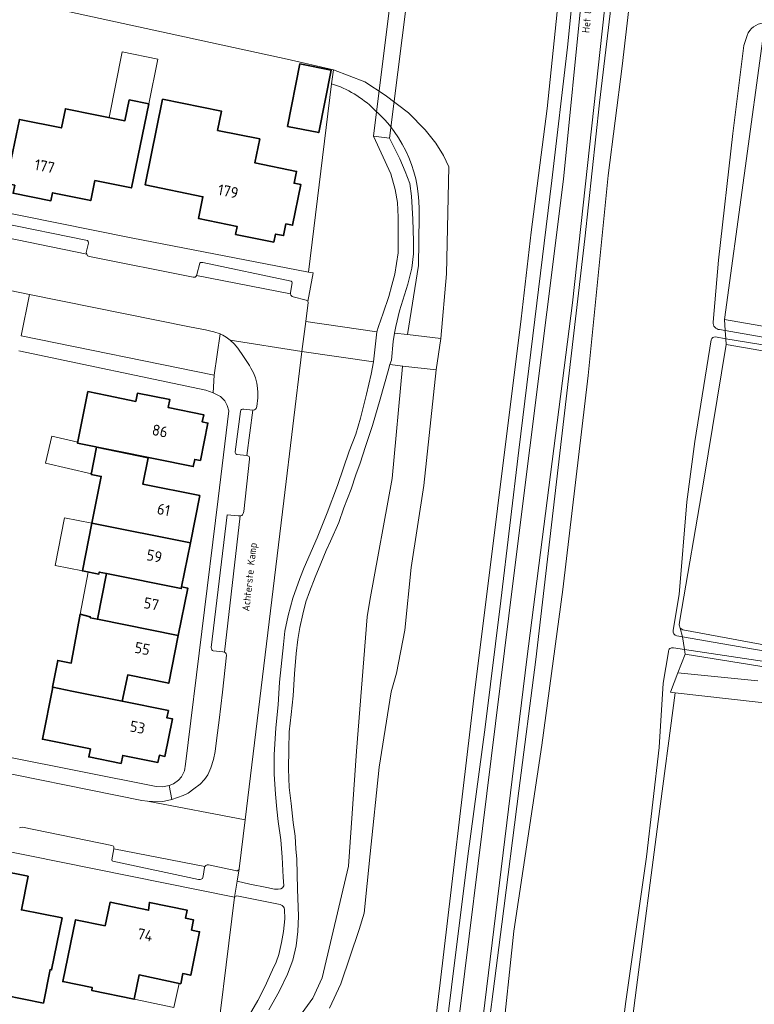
# Model space of a CAD drawing. Header units: metres. Extents: x 149984 to 156489, y 469398 to 478068.
# Tile 663 of 854: x 154745 to 154835, y 471740 to 471860. Entities that reach past the tile are written whole.
import ezdxf
from ezdxf.enums import TextEntityAlignment as Align

# ---------------------------------------------------------------- set-up
doc = ezdxf.new("R2010")
doc.units = ezdxf.units.M
doc.header["$LTSCALE"] = 0.75
for name, color, linetype, lineweight in [('B-WE-GR-GRAS-GV', 252, 'Continuous', 13), ('B-WE-KW-KUNSTWERK_DEK-GV', 6, 'Continuous', 18), ('B-WE-OG-BEBOUWING-GV', 6, 'Continuous', 35), ('B-WE-OG-BEBOUWING-T18', 1, 'Continuous', 18), ('B-WE-OG-BEBOUWING_LUIFEL-GV', 6, 'Continuous', 18), ('B-WE-OG-TERREIN_BEGROEID-GV', 252, 'Continuous', 18), ('B-WE-OG-TERREIN_ERF-GV', 252, 'Continuous', 18), ('B-WE-OG-TERREIN_OEVER-GV', 252, 'Continuous', 18), ('B-WE-OG-TOPOGRAFIE-T18', 7, 'Continuous', 18), ('B-WE-OG-WATER-GV', 252, 'Continuous', 18), ('B-WE-OG-WATER_SLOOT-GV', 252, 'Continuous', 18), ('B-WE-OG-WEG-GV', 252, 'Continuous', 18), ('B-WE-VH-GESLOTENVERHARDING_ASFALT-GV', 252, 'Continuous', 18), ('B-WE-VH-GESLOTENVERHARDING_BETON-GV', 252, 'Continuous', 18), ('B-WE-VH-HALFVERHARDING_GRASBETONSTEEN-GV', 252, 'Continuous', 18), ('B-WE-VH-OPENVERHARDING-GV', 252, 'Continuous', 18), ('B-WE-VH-OPENVERHARDING_STRAATBAKSTEEN-GV', 252, 'Continuous', 18), ('B-WE-VH-OPENVERHARDING_TEGEL-GV', 252, 'Continuous', 18)]:
    doc.layers.add(name, color=color, linetype=linetype, lineweight=lineweight)
doc.styles.add('NLCS-ISO-M500-T18', font='NLCS-ISO.ttf', dxfattribs={"height": 0.9})
doc.styles.add('NLCS-ISO-M750-T18', font='NLCS-ISO.ttf', dxfattribs={"height": 1.35})

msp = doc.modelspace()

# ---------------------------------------------------------------- linework, layer by layer
at = {"layer": 'B-WE-GR-GRAS-GV', "flags": 128}
msp.add_lwpolyline([(155178.305, 471798.711), (155177.827, 471798.79), (155161.562, 471801.496), (155046.827, 471821.901), (154996.873, 471830.785), (154946.587, 471839.728), (154835.973, 471858.825), (154831.142, 471823.599), (154930.183, 471806.391), (155007.442, 471792.368), (155147.406, 471767.497), (155172.347, 471762.959)], close=True, dxfattribs=at)
for points in [[(154872.637, 471813.402), (154831.372, 471820.54), (154828.572, 471803.701), (154825.687, 471786.808), (154825.622, 471786.222), (154825.71, 471785.806), (154826.047, 471785.619), (154839.921, 471783.055)], [(154888.34, 471772.68), (154826.338, 471782.617), (154825.455, 471780.354), (154835.241, 471779.356)], [(154838.902, 471776.36), (154825.13, 471777.91), (154823.04, 471762.148), (154820.381, 471741.818), (154817.174, 471717.128), (154818.001, 471716.966), (154870.302, 471706.723)]]:
    msp.add_lwpolyline(points, dxfattribs=at)
at = {"layer": 'B-WE-KW-KUNSTWERK_DEK-GV', "flags": 128}
msp.add_lwpolyline([(154793.718, 471874.26), (154791.729, 471874.51), (154788.155, 471846.033), (154790.144, 471845.784)], close=True, dxfattribs=at)
at = {"layer": 'B-WE-OG-BEBOUWING-GV', "flags": 128}
for points in [[(154777.62, 471847.228), (154781.457, 471846.467), (154782.976, 471854.123), (154779.139, 471854.884)], [(154760.655, 471849.976), (154758.245, 471850.466), (154757.727, 471847.918), (154750.42, 471849.382), (154749.947, 471847.04), (154744.791, 471848.075), (154743.187, 471840.242), (154744.215, 471840.035), (154744.015, 471839.043), (154748.659, 471838.129), (154748.849, 471839.103), (154753.54, 471838.16), (154754.044, 471840.598), (154758.521, 471839.698)], [(154775.966, 471833.079), (154776.165, 471834.059), (154777.145, 471833.86), (154777.437, 471835.301), (154778.261, 471835.134), (154779.27, 471840.112), (154778.447, 471840.279), (154778.739, 471841.72), (154773.643, 471842.754), (154774.239, 471845.694), (154769.065, 471846.743), (154769.542, 471849.095), (154762.338, 471850.556), (154760.21, 471840.06), (154767.276, 471838.627), (154766.731, 471835.942), (154771.465, 471834.981), (154771.266, 471834.001)], [(154753.195, 471814.8), (154751.916, 471808.445), (154766.09, 471805.593), (154766.268, 471806.48), (154766.955, 471806.342), (154767.876, 471810.921), (154767.189, 471811.059), (154767.366, 471811.938), (154763.029, 471812.813), (154763.221, 471813.795), (154759.245, 471814.572), (154759.042, 471813.575), (154755.562, 471814.304)], [(154753.681, 471798.665), (154765.734, 471796.24), (154765.736, 471796.252), (154766.887, 471802.048), (154759.923, 471803.431), (154760.566, 471806.668), (154754.234, 471807.963), (154753.602, 471804.626), (154754.816, 471804.388)], [(154765.734, 471796.24), (154753.681, 471798.665), (154752.52, 471792.817), (154754.527, 471792.435), (154754.575, 471792.671), (154755.477, 471792.49), (154764.613, 471790.651), (154764.662, 471790.89), (154764.642, 471790.894)], [(154764.662, 471790.89), (154764.613, 471790.651), (154755.477, 471792.49), (154754.352, 471786.901), (154764.254, 471784.909), (154765.42, 471790.728)], [(154753.45, 471787.083), (154753.475, 471787.206), (154752.25, 471787.521), (154751.153, 471781.533), (154749.482, 471781.866), (154748.829, 471778.587), (154748.888, 471778.575), (154751.234, 471778.1), (154757.4, 471776.861), (154758.058, 471780.086), (154763.086, 471779.079), (154764.254, 471784.909), (154754.352, 471786.901)], [(154748.888, 471778.575), (154747.605, 471772.224), (154753.486, 471771.04), (154753.289, 471770.06), (154757.25, 471769.263), (154757.447, 471770.243), (154761.761, 471769.376), (154761.939, 471770.263), (154762.625, 471770.125), (154763.547, 471774.703), (154762.86, 471774.841), (154763.039, 471775.728), (154757.4, 471776.861), (154751.234, 471778.1)], [(154739.36, 471757.097), (154736.704, 471743.93), (154743.263, 471742.614), (154742.922, 471740.887), (154747.73, 471739.937), (154748.544, 471744.02), (154748.732, 471743.983), (154750.014, 471750.346), (154745.05, 471751.328), (154745.859, 471755.447), (154742.304, 471756.169), (154742.348, 471756.492)], [(154765.865, 471748.838), (154766.121, 471750.112), (154765.157, 471750.32), (154765.353, 471751.294), (154760.728, 471752.247), (154760.625, 471751.281), (154755.896, 471752.262), (154755.298, 471749.383), (154751.666, 471750.137), (154750.095, 471742.569), (154753.717, 471741.817), (154753.648, 471741.484), (154758.838, 471740.407), (154759.452, 471743.367), (154764.549, 471742.288), (154764.801, 471743.542), (154765.783, 471743.344), (154766.853, 471748.653)]]:
    msp.add_lwpolyline(points, close=True, dxfattribs=at)
at = {"layer": 'B-WE-OG-BEBOUWING_LUIFEL-GV', "flags": 128}
for points in [[(154760.655, 471849.976), (154761.755, 471855.466), (154757.39, 471856.341), (154755.781, 471848.308), (154757.727, 471847.918), (154758.245, 471850.466)], [(154748.774, 471809.33), (154747.995, 471806.018), (154753.615, 471804.696), (154754.234, 471807.963), (154751.916, 471808.445), (154751.944, 471808.584)], [(154753.681, 471798.665), (154750.326, 471799.331), (154749.165, 471793.483), (154752.52, 471792.817)], [(154752.25, 471787.521), (154753.475, 471787.206), (154753.45, 471787.083), (154754.351, 471786.902), (154755.475, 471792.49), (154754.575, 471792.671), (154754.527, 471792.435), (154753.232, 471792.681)], [(154764.353, 471742.329), (154759.452, 471743.367), (154758.838, 471740.407), (154763.727, 471739.372)]]:
    msp.add_lwpolyline(points, close=True, dxfattribs=at)
at = {"layer": 'B-WE-OG-TERREIN_BEGROEID-GV', "flags": 128}
for points in [[(154783.037, 471852.456), (154780.201, 471829.4), (154780.772, 471829.326), (154780.137, 471825.8), (154780.164, 471825.674), (154779.88, 471823.348), (154788.586, 471822.09), (154788.785, 471822.758), (154789.363, 471824.384), (154790.031, 471826.39), (154790.411, 471827.817), (154790.79, 471829.154), (154791.188, 471831.756), (154791.188, 471834.357), (154791.188, 471836.128), (154791.097, 471837.917), (154790.826, 471839.489), (154790.284, 471841.44), (154788.155, 471846.033), (154790.144, 471845.784), (154791.404, 471843.265), (154792.037, 471841.693), (154792.597, 471840.229), (154792.832, 471838.675), (154792.994, 471835.893), (154793.067, 471833.165), (154793.067, 471831.647), (154792.868, 471829.859), (154792.362, 471827.925), (154791.35, 471824.655), (154790.881, 471822.722), (154790.718, 471821.927), (154792.34, 471821.742)], [(154792.34, 471821.742), (154793.664, 471830.2), (154793.738, 471836.213)], [(154791.739, 471817.899), (154790.183, 471818.078), (154789.941, 471817.32), (154788.965, 471813.833), (154788.026, 471810.617), (154787.186, 471808.06), (154786.535, 471806.028), (154786.011, 471804.6), (154785.424, 471802.848), (154784.53, 471800.535), (154783.907, 471798.756), (154782.904, 471796.47), (154782.362, 471795.305), (154781.729, 471793.742), (154781.025, 471792.071), (154780.338, 471790.246), (154779.887, 471789.044), (154779.489, 471787.536), (154779.146, 471785.892), (154778.902, 471784.446), (154778.694, 471782.712), (154778.495, 471780.228), (154778.306, 471777.545), (154778.071, 471775.25), (154777.827, 471773.109), (154777.8, 471771.022), (154777.736, 471768.601), (154777.818, 471766.325), (154778.062, 471764.373), (154778.306, 471762.034), (154778.559, 471760.371), (154778.658, 471758.818), (154778.793, 471757.535), (154778.848, 471753.867), (154778.965, 471750.57), (154778.902, 471748.709), (154778.703, 471746.947), (154778.288, 471745.186), (154777.619, 471743.46), (154776.616, 471741.365), (154775.361, 471739.115)], [(154777.674, 471736.327), (154780.749, 471740.524), (154781.866, 471743.004), (154785.114, 471756.672), (154786.083, 471770.769), (154787.392, 471787.2), (154787.704, 471789.204), (154790.468, 471804.13), (154791.728, 471817.829), (154791.739, 471817.899)]]:
    msp.add_lwpolyline(points, dxfattribs=at)
at = {"layer": 'B-WE-OG-TERREIN_BEGROEID-GV'}
for points in [[(154788.225, 471849.333, 0.1159179), (154783.037, 471852.456)], [(154793.738, 471836.213, 0.2290414), (154788.225, 471849.333)]]:
    msp.add_lwpolyline(points, format="xyb", dxfattribs=at)
at = {"layer": 'B-WE-OG-TERREIN_BEGROEID-GV', "flags": 128}
for points in [[(154768.08, 471822.227), (154767.574, 471822.318), (154765.618, 471822.711), (154746.02, 471826.645), (154745.013, 471821.604), (154768.663, 471816.798), (154769.39, 471821.83), (154768.599, 471822.087)], [(154777.17, 471801.414), (154772.431, 471762.349), (154771.704, 471756.363), (154771.469, 471754.867), (154773.003, 471754.5), (154775.081, 471754.066), (154776.047, 471753.876), (154776.508, 471753.858), (154776.797, 471753.912), (154777.005, 471754.03), (154777.167, 471754.274), (154777.086, 471755.331), (154776.978, 471757.788), (154776.833, 471759.902), (154776.508, 471762.16), (154776.327, 471763.66), (154776.147, 471765.485), (154775.984, 471767.96), (154775.984, 471770.309), (154776.183, 471773.597), (154776.472, 471776.415), (154776.634, 471779.216), (154777.122, 471783.805), (154777.312, 471785.449), (154777.709, 471787.382), (154778.269, 471789.469), (154779.155, 471791.908), (154779.679, 471793.245), (154781.251, 471796.868), (154782.479, 471799.921), (154783.762, 471803.281), (154785.189, 471807.473), (154785.984, 471809.551), (154786.58, 471811.538), (154787.303, 471814.447), (154787.881, 471816.886), (154788.17, 471818.404), (154779.392, 471819.68)]]:
    msp.add_lwpolyline(points, close=True, dxfattribs=at)
at = {"layer": 'B-WE-OG-TERREIN_ERF-GV', "flags": 128}
for points in [[(154637.036, 471885.886), (154631.901, 471859.198), (154677.504, 471849.918), (154758.487, 471833.605), (154780.201, 471829.4), (154783.037, 471852.456), (154783.246, 471854.159), (154777.601, 471855.448), (154656.446, 471881.819), (154655.389, 471876.626), (154653.327, 471877.046), (154651.265, 471877.466), (154652.293, 471882.723), (154649.549, 471883.32)], [(154777.62, 471847.228), (154779.139, 471854.884), (154782.976, 471854.123), (154781.457, 471846.467)], [(154760.655, 471849.976), (154758.521, 471839.698), (154754.044, 471840.598), (154753.54, 471838.16), (154748.849, 471839.103), (154748.659, 471838.129), (154744.015, 471839.043), (154744.215, 471840.035), (154743.187, 471840.242), (154744.791, 471848.075), (154749.947, 471847.04), (154750.42, 471849.382), (154757.727, 471847.918), (154758.245, 471850.466)], [(154775.966, 471833.079), (154771.266, 471834.001), (154771.465, 471834.981), (154766.731, 471835.942), (154767.276, 471838.627), (154760.21, 471840.06), (154762.338, 471850.556), (154769.542, 471849.095), (154769.065, 471846.743), (154774.239, 471845.694), (154773.643, 471842.754), (154778.739, 471841.72), (154778.447, 471840.279), (154779.27, 471840.112), (154778.261, 471835.134), (154777.437, 471835.301), (154777.145, 471833.86), (154776.165, 471834.059)], [(154753.195, 471814.8), (154755.562, 471814.304), (154759.042, 471813.575), (154759.245, 471814.572), (154763.221, 471813.795), (154763.029, 471812.813), (154767.366, 471811.938), (154767.189, 471811.059), (154767.876, 471810.921), (154766.955, 471806.342), (154766.268, 471806.48), (154766.09, 471805.593), (154751.916, 471808.445)], [(154765.734, 471796.24), (154764.642, 471790.894), (154764.662, 471790.89), (154765.42, 471790.728), (154764.254, 471784.909), (154763.086, 471779.079), (154758.058, 471780.086), (154757.4, 471776.861), (154763.039, 471775.728), (154762.86, 471774.841), (154763.547, 471774.703), (154762.625, 471770.125), (154761.939, 471770.263), (154761.761, 471769.376), (154757.447, 471770.243), (154757.25, 471769.263), (154753.289, 471770.06), (154753.486, 471771.04), (154747.605, 471772.224), (154748.888, 471778.575), (154748.829, 471778.587), (154749.482, 471781.866), (154751.153, 471781.533), (154752.25, 471787.521), (154753.475, 471787.206), (154753.45, 471787.083), (154754.352, 471786.901), (154755.477, 471792.49), (154754.575, 471792.671), (154754.527, 471792.435), (154752.52, 471792.817), (154753.681, 471798.665), (154754.816, 471804.388), (154753.602, 471804.626), (154754.234, 471807.963), (154760.566, 471806.668), (154759.923, 471803.431), (154766.887, 471802.048), (154765.736, 471796.252)], [(154768.402, 471730.713), (154771.157, 471752.88), (154728.834, 471761.417), (154681.238, 471770.987), (154641.136, 471778.99), (154635.842, 471754.937)], [(154759.452, 471743.367), (154758.838, 471740.407), (154753.648, 471741.484), (154753.717, 471741.817), (154750.095, 471742.569), (154751.666, 471750.137), (154755.298, 471749.383), (154755.896, 471752.262), (154760.625, 471751.281), (154760.728, 471752.247), (154765.353, 471751.294), (154765.157, 471750.32), (154766.121, 471750.112), (154765.865, 471748.838), (154766.853, 471748.653), (154765.783, 471743.344), (154764.801, 471743.542), (154764.549, 471742.288)]]:
    msp.add_lwpolyline(points, close=True, dxfattribs=at)
for points in [[(154733.811, 471771.963), (154761.527, 471766.435), (154762.322, 471766.399), (154763.117, 471766.543), (154763.677, 471766.76), (154764.273, 471767.194), (154764.652, 471767.627), (154765.014, 471768.35), (154765.158, 471769.181), (154769.133, 471801.63), (154770.434, 471812.434), (154770.253, 471813.067), (154769.946, 471813.645), (154769.44, 471814.151), (154768.537, 471814.62), (154767.615, 471814.928), (154744.724, 471819.77)], [(154835.241, 471779.356), (154825.455, 471780.354), (154824.528, 471777.978), (154825.13, 471777.91), (154838.902, 471776.36)], [(154742.304, 471756.169), (154745.859, 471755.447), (154745.05, 471751.328), (154750.014, 471750.346), (154748.732, 471743.983), (154748.544, 471744.02), (154747.73, 471739.937), (154742.922, 471740.887)]]:
    msp.add_lwpolyline(points, dxfattribs=at)
at = {"layer": 'B-WE-OG-TERREIN_OEVER-GV', "flags": 128}
for points in [[(154783.194, 471576.54), (154783.25, 471575.939), (154785.103, 471575.619), (154785.156, 471576.116), (154786.556, 471589.133), (154790.152, 471617.817), (154791.145, 471630.846), (154793.705, 471652.411), (154796.414, 471673.207), (154799.735, 471698.91), (154802.726, 471721.946), (154803.859, 471734.441), (154805.353, 471748.717), (154808.78, 471771.495), (154811.351, 471790.535), (154814.465, 471816.761), (154816.891, 471841.213), (154818.629, 471854.615), (154822.893, 471891.475), (154827.148, 471926.026), (154830.283, 471951.876), (154834.621, 471984.014)], [(154824.77, 471962.323), (154823.277, 471951.607), (154820.947, 471933.301), (154818.531, 471914.05), (154815.85, 471893.123), (154813.654, 471874.068), (154811.938, 471856.927), (154810.017, 471840.608), (154807.905, 471823.601), (154805.983, 471807.597), (154803.744, 471789.177), (154801.827, 471773.712)], [(154817.825, 471866.544), (154815.85, 471850.101), (154814.052, 471833.473), (154810.968, 471807.224), (154808.041, 471781.984), (154805.959, 471765.919), (154803.882, 471749.573), (154801.377, 471730.248), (154799.267, 471712.143), (154796.191, 471686.411), (154794.191, 471672.37), (154791.515, 471650.612), (154788.691, 471629.005), (154786.842, 471612.836)], [(154783.129, 471613.552), (154787.203, 471646.208), (154793.623, 471698.541), (154798.801, 471739.552), (154805.291, 471791.609), (154811.436, 471840.766), (154813.671, 471863.346)], [(154830.564, 471822.365), (154831.244, 471822.246), (154831.142, 471823.599), (154835.973, 471858.825), (154837.906, 471859.914), (154836.963, 471860.044), (154835.945, 471859.905)], [(154833.92, 471858.372), (154833.506, 471857.125), (154832.166, 471846.353), (154830.405, 471830.841), (154829.756, 471823.256)], [(154783.246, 471854.159), (154783.037, 471852.456)], [(154793.738, 471836.213), (154793.664, 471830.2), (154792.34, 471821.742), (154796.418, 471821.276), (154797.105, 471829.171), (154797.403, 471842.264), (154796.731, 471843.683), (154795.789, 471845.169), (154794.484, 471846.8), (154792.454, 471848.903), (154789.59, 471851.042), (154787.089, 471852.673), (154783.246, 471854.159)], [(154930.183, 471806.391), (154831.142, 471823.599), (154831.244, 471822.246), (154845.85, 471819.676)], [(154831.372, 471820.54), (154831.319, 471821.248), (154830.037, 471821.457)], [(154829.536, 471821.119), (154827.522, 471808.683), (154826.531, 471801.297), (154825.617, 471789.931), (154824.873, 471785.564)], [(154825.307, 471784.877), (154826.006, 471784.755), (154825.71, 471785.806), (154825.622, 471786.222), (154825.687, 471786.808), (154828.572, 471803.701), (154831.372, 471820.54)], [(154843.942, 471819.187), (154831.319, 471821.248), (154831.372, 471820.54), (154872.637, 471813.402)], [(154795.84, 471817.428), (154791.739, 471817.899), (154791.728, 471817.829), (154790.468, 471804.13), (154787.704, 471789.204), (154787.392, 471787.2), (154786.083, 471770.769), (154785.114, 471756.672), (154781.866, 471743.004), (154780.749, 471740.524), (154777.674, 471736.327)], [(154782.768, 471739.325), (154784.177, 471742.275), (154786.409, 471748.916), (154787.023, 471750.94), (154787.746, 471758.203), (154788.866, 471768.79), (154790.311, 471778.041), (154790.962, 471780.317), (154792.01, 471785.557), (154792.769, 471793.254), (154794.322, 471803.263), (154795.84, 471817.428)], [(154839.921, 471783.055), (154826.047, 471785.619), (154825.71, 471785.806), (154826.006, 471784.755)], [(154826.006, 471784.755), (154839.903, 471782.332)], [(154824.288, 471782.919), (154823.642, 471779.068), (154823.166, 471771.196), (154821.602, 471757.829), (154819.024, 471739.841), (154816.705, 471721.138), (154815.984, 471716.341)], [(154826.338, 471782.617), (154826.246, 471783.21), (154824.909, 471783.41)], [(154836.051, 471781.741), (154826.246, 471783.21), (154826.338, 471782.617), (154888.34, 471772.68)], [(154816.735, 471714.997), (154818.13, 471714.769), (154817.174, 471717.128), (154820.381, 471741.818), (154823.04, 471762.148), (154825.13, 471777.91), (154824.528, 471777.978), (154825.455, 471780.354), (154826.338, 471782.617)], [(154801.827, 471773.712), (154799.712, 471757.9), (154797.725, 471741.86), (154795.565, 471724.302), (154793.748, 471709.222), (154791.353, 471691.498), (154790.435, 471682.947), (154787.415, 471658.134), (154784.551, 471633.571), (154780.772, 471602.205)], [(154772.985, 471738.51), (154773.978, 471740.244), (154774.846, 471741.907), (154775.785, 471743.984), (154776.228, 471744.933), (154776.571, 471745.881), (154776.896, 471747.327), (154777.149, 471748.682), (154777.285, 471750.236), (154777.276, 471751.374), (154777.222, 471751.582), (154777.14, 471751.726), (154776.969, 471751.88), (154776.743, 471751.979), (154771.417, 471753.036), (154771.157, 471752.88), (154768.402, 471730.713)]]:
    msp.add_lwpolyline(points, dxfattribs=at)
at = {"layer": 'B-WE-OG-TERREIN_OEVER-GV'}
for points in [[(154835.945, 471859.905, 0.2689307), (154833.92, 471858.372)], [(154783.037, 471852.456, -0.1159179), (154788.225, 471849.333)], [(154788.225, 471849.333, -0.2290414), (154793.738, 471836.213)], [(154829.756, 471823.256, 0.4304083), (154830.564, 471822.365)], [(154830.037, 471821.457, 0.4001658), (154829.536, 471821.119)], [(154824.873, 471785.564, 0.413678), (154825.307, 471784.877)], [(154824.909, 471783.41, 0.5083651), (154824.288, 471782.919)]]:
    msp.add_lwpolyline(points, format="xyb", dxfattribs=at)
at = {"layer": 'B-WE-OG-WATER-GV', "flags": 128}
for points in [[(154834.621, 471984.014), (154830.283, 471951.876), (154827.148, 471926.026), (154822.893, 471891.475), (154818.629, 471854.615), (154816.891, 471841.213), (154814.465, 471816.761), (154811.351, 471790.535), (154808.78, 471771.495), (154805.353, 471748.717), (154803.859, 471734.441), (154802.726, 471721.946), (154799.735, 471698.91), (154796.414, 471673.207), (154793.705, 471652.411), (154791.145, 471630.846), (154790.152, 471617.817), (154786.556, 471589.133), (154785.156, 471576.116), (154785.103, 471575.619), (154798.991, 471573.218), (154801.454, 471584.651), (154803.07, 471603.195), (154805.387, 471619.273)], [(154774.857, 471577.365), (154775.606, 471579.858), (154776.911, 471585.421), (154778.284, 471597.578), (154780.067, 471611.593), (154780.426, 471613.89), (154783.504, 471639.063), (154789.136, 471686.111), (154794.837, 471730), (154796.317, 471742.415), (154800.469, 471777.254), (154806.239, 471823.684), (154807.486, 471834.264), (154809.426, 471849.414), (154810.893, 471863.677), (154812.856, 471882.607), (154815.619, 471904.941), (154818.504, 471927.362), (154822.91, 471961.708)], [(154656.446, 471881.819), (154777.601, 471855.448), (154783.246, 471854.159), (154787.089, 471852.673), (154789.59, 471851.042), (154792.454, 471848.903), (154794.484, 471846.8), (154795.789, 471845.169), (154796.731, 471843.683), (154797.403, 471842.264), (154797.105, 471829.171), (154796.418, 471821.276), (154795.84, 471817.428), (154794.322, 471803.263), (154792.769, 471793.254), (154792.01, 471785.557), (154790.962, 471780.317), (154790.311, 471778.041), (154788.866, 471768.79), (154787.746, 471758.203), (154787.023, 471750.94), (154786.409, 471748.916), (154784.177, 471742.275), (154782.768, 471739.325)], [(154829.756, 471823.256), (154830.405, 471830.841), (154832.166, 471846.353), (154833.506, 471857.125), (154833.92, 471858.372)], [(154830.037, 471821.457), (154831.319, 471821.248), (154831.244, 471822.246), (154830.564, 471822.365)], [(154824.873, 471785.564), (154825.617, 471789.931), (154826.531, 471801.297), (154827.522, 471808.683), (154829.536, 471821.119)], [(154824.909, 471783.41), (154826.246, 471783.21), (154826.006, 471784.755), (154825.307, 471784.877)], [(154815.984, 471716.341), (154816.705, 471721.138), (154819.024, 471739.841), (154821.602, 471757.829), (154823.166, 471771.196), (154823.642, 471779.068), (154824.288, 471782.919)]]:
    msp.add_lwpolyline(points, dxfattribs=at)
at = {"layer": 'B-WE-OG-WATER-GV'}
for points in [[(154833.92, 471858.372, -0.2689307), (154835.945, 471859.905)], [(154830.564, 471822.365, -0.4304083), (154829.756, 471823.256)], [(154829.536, 471821.119, -0.4001658), (154830.037, 471821.457)], [(154825.307, 471784.877, -0.413678), (154824.873, 471785.564)], [(154824.288, 471782.919, -0.5083651), (154824.909, 471783.41)]]:
    msp.add_lwpolyline(points, format="xyb", dxfattribs=at)
at = {"layer": 'B-WE-OG-WATER_SLOOT-GV', "flags": 128}
for points in [[(154845.85, 471819.676), (154831.244, 471822.246), (154831.319, 471821.248), (154843.942, 471819.187)], [(154839.903, 471782.332), (154826.006, 471784.755), (154826.246, 471783.21), (154836.051, 471781.741)]]:
    msp.add_lwpolyline(points, dxfattribs=at)
at = {"layer": 'B-WE-OG-WEG-GV', "flags": 128}
for points in [[(154822.91, 471961.708), (154818.504, 471927.362), (154815.619, 471904.941), (154812.856, 471882.607), (154810.893, 471863.677), (154809.426, 471849.414), (154807.486, 471834.264), (154806.239, 471823.684), (154800.469, 471777.254), (154796.317, 471742.415), (154794.837, 471730), (154789.136, 471686.111), (154783.504, 471639.063), (154780.426, 471613.89)], [(154780.772, 471602.205), (154784.551, 471633.571), (154787.415, 471658.134), (154790.435, 471682.947), (154791.353, 471691.498), (154793.748, 471709.222), (154795.565, 471724.302), (154797.725, 471741.86), (154799.712, 471757.9), (154801.827, 471773.712), (154803.744, 471789.177), (154805.983, 471807.597), (154807.905, 471823.601), (154810.017, 471840.608), (154811.938, 471856.927), (154813.654, 471874.068), (154815.85, 471893.123), (154818.531, 471914.05), (154820.947, 471933.301), (154823.277, 471951.607), (154824.77, 471962.323)], [(154786.842, 471612.836), (154788.691, 471629.005), (154791.515, 471650.612), (154794.191, 471672.37), (154796.191, 471686.411), (154799.267, 471712.143), (154801.377, 471730.248), (154803.882, 471749.573), (154805.959, 471765.919), (154808.041, 471781.984), (154810.968, 471807.224), (154814.052, 471833.473), (154815.85, 471850.101), (154817.825, 471866.544)], [(154816.476, 471861.478), (154812.541, 471825.646), (154806.948, 471782.012), (154801.356, 471736.307), (154795.902, 471692.949), (154791.345, 471656.012), (154785.96, 471613.414)]]:
    msp.add_lwpolyline(points, dxfattribs=at)
at = {"layer": 'B-WE-VH-GESLOTENVERHARDING_ASFALT-GV', "flags": 128}
msp.add_lwpolyline([(154775.361, 471739.115), (154776.616, 471741.365), (154777.619, 471743.46), (154778.288, 471745.186), (154778.703, 471746.947), (154778.902, 471748.709), (154778.965, 471750.57), (154778.848, 471753.867), (154778.793, 471757.535), (154778.658, 471758.818), (154778.559, 471760.371), (154778.306, 471762.034), (154778.062, 471764.373), (154777.818, 471766.325), (154777.736, 471768.601), (154777.8, 471771.022), (154777.827, 471773.109), (154778.071, 471775.25), (154778.306, 471777.545), (154778.495, 471780.228), (154778.694, 471782.712), (154778.902, 471784.446), (154779.146, 471785.892), (154779.489, 471787.536), (154779.887, 471789.044), (154780.338, 471790.246), (154781.025, 471792.071), (154781.729, 471793.742), (154782.362, 471795.305), (154782.904, 471796.47), (154783.907, 471798.756), (154784.53, 471800.535), (154785.424, 471802.848), (154786.011, 471804.6), (154786.535, 471806.028), (154787.186, 471808.06), (154788.026, 471810.617), (154788.965, 471813.833), (154789.941, 471817.32), (154790.183, 471818.078), (154790.357, 471818.621), (154790.555, 471820.897), (154790.718, 471821.927), (154790.881, 471822.722), (154791.35, 471824.655), (154792.362, 471827.925), (154792.868, 471829.859), (154793.067, 471831.647), (154793.067, 471833.165), (154792.994, 471835.893), (154792.832, 471838.675), (154792.597, 471840.229), (154792.037, 471841.693), (154791.404, 471843.265), (154790.144, 471845.784), (154788.155, 471846.033), (154790.284, 471841.44), (154790.826, 471839.489), (154791.097, 471837.917), (154791.188, 471836.128), (154791.188, 471834.357), (154791.188, 471831.756), (154790.79, 471829.154), (154790.411, 471827.817), (154790.031, 471826.39), (154789.363, 471824.384), (154788.785, 471822.758), (154788.586, 471822.09), (154788.17, 471818.404), (154787.881, 471816.886), (154787.303, 471814.447), (154786.58, 471811.538), (154785.984, 471809.551), (154785.189, 471807.473), (154783.762, 471803.281), (154782.479, 471799.921), (154781.251, 471796.868), (154779.679, 471793.245), (154779.155, 471791.908), (154778.269, 471789.469), (154777.709, 471787.382), (154777.312, 471785.449), (154777.122, 471783.805), (154776.634, 471779.216), (154776.472, 471776.415), (154776.183, 471773.597), (154775.984, 471770.309), (154775.984, 471767.96), (154776.147, 471765.485), (154776.327, 471763.66), (154776.508, 471762.16), (154776.833, 471759.902), (154776.978, 471757.788), (154777.086, 471755.331), (154777.167, 471754.274), (154777.005, 471754.03), (154776.797, 471753.912), (154776.508, 471753.858), (154776.047, 471753.876), (154775.081, 471754.066), (154773.003, 471754.5), (154771.469, 471754.867), (154771.157, 471752.88), (154771.417, 471753.036), (154776.743, 471751.979), (154776.969, 471751.88), (154777.14, 471751.726), (154777.222, 471751.582), (154777.276, 471751.374), (154777.285, 471750.236), (154777.149, 471748.682), (154776.896, 471747.327), (154776.571, 471745.881), (154776.228, 471744.933), (154775.785, 471743.984), (154774.846, 471741.907), (154773.978, 471740.244), (154772.985, 471738.51)], dxfattribs=at)
at = {"layer": 'B-WE-VH-GESLOTENVERHARDING_BETON-GV', "flags": 128}
for points in [[(154813.671, 471863.346), (154811.436, 471840.766), (154805.291, 471791.609), (154798.801, 471739.552), (154793.623, 471698.541), (154787.203, 471646.208), (154783.129, 471613.552)], [(154785.96, 471613.414), (154791.345, 471656.012), (154795.902, 471692.949), (154801.356, 471736.307), (154806.948, 471782.012), (154812.541, 471825.646), (154816.476, 471861.478)]]:
    msp.add_lwpolyline(points, dxfattribs=at)
at = {"layer": 'B-WE-VH-HALFVERHARDING_GRASBETONSTEEN-GV', "flags": 128}
for points in [[(154788.17, 471818.404), (154788.586, 471822.09), (154779.88, 471823.348), (154779.392, 471819.68)], [(154790.555, 471820.897), (154790.357, 471818.621), (154790.183, 471818.078), (154791.739, 471817.899), (154795.84, 471817.428), (154796.418, 471821.276), (154792.34, 471821.742), (154790.718, 471821.927)]]:
    msp.add_lwpolyline(points, close=True, dxfattribs=at)
at = {"layer": 'B-WE-VH-OPENVERHARDING-GV', "flags": 128}
msp.add_lwpolyline([(154793.718, 471874.26), (154791.729, 471874.51), (154788.155, 471846.033), (154790.144, 471845.784)], close=True, dxfattribs=at)
at = {"layer": 'B-WE-VH-OPENVERHARDING_STRAATBAKSTEEN-GV', "flags": 128}
for points in [[(154742.044, 471835.448), (154741.918, 471835.417), (154741.823, 471835.308), (154741.561, 471834.089), (154741.489, 471833.94), (154753.043, 471831.577), (154752.989, 471831.785), (154753.26, 471832.95), (154753.224, 471833.149), (154753.133, 471833.267), (154742.257, 471835.457)], [(154766.907, 471830.484), (154766.528, 471829.118), (154766.479, 471828.963), (154778.01, 471826.726), (154778.005, 471826.889), (154778.209, 471828.095), (154778.172, 471828.194), (154778.082, 471828.271), (154767.264, 471830.552), (154767.106, 471830.579), (154766.966, 471830.565)], [(154772.431, 471762.349), (154777.17, 471801.414), (154779.392, 471819.68), (154770.614, 471821.058), (154771.106, 471820.597), (154771.531, 471820.091), (154772.245, 471819.048), (154772.958, 471817.95), (154773.157, 471817.62), (154773.46, 471817.047), (154773.694, 471816.446), (154773.88, 471815.809), (154773.961, 471815.181), (154774.011, 471814.653), (154773.984, 471814.016), (154773.871, 471812.932), (154773.794, 471812.719), (154773.726, 471812.62), (154773.582, 471812.552), (154773.365, 471812.512), (154772.665, 471806.942), (154772.782, 471806.906), (154772.918, 471806.82), (154772.981, 471806.68), (154772.994, 471806.5), (154772.272, 471800.095), (154772.208, 471799.842), (154772.132, 471799.702), (154772.023, 471799.612), (154771.815, 471799.566), (154769.923, 471782.877), (154770.04, 471782.8), (154770.135, 471782.691), (154770.171, 471782.515), (154769.661, 471777.98), (154769.263, 471774.539), (154768.983, 471772.407), (154768.758, 471770.717), (154768.577, 471769.751), (154768.252, 471768.703), (154767.881, 471767.872), (154767.479, 471767.307), (154766.942, 471766.742), (154766.178, 471766.133), (154765.447, 471765.613), (154764.869, 471765.351), (154763.477, 471764.836), (154762.953, 471764.71), (154762.353, 471764.62), (154761.775, 471764.579), (154761.106, 471764.597), (154760.469, 471764.633)], [(154771.409, 471807.06), (154772.665, 471806.942), (154773.365, 471812.512), (154772.281, 471812.611), (154772.132, 471812.611), (154771.992, 471812.579), (154771.897, 471812.489), (154771.879, 471812.326), (154771.237, 471807.399), (154771.237, 471807.299), (154771.301, 471807.141)], [(154768.441, 471783.102), (154768.541, 471783.053), (154769.715, 471782.935), (154769.923, 471782.877), (154771.815, 471799.566), (154771.59, 471799.575), (154770.248, 471799.697), (154768.292, 471783.441), (154768.319, 471783.27), (154768.378, 471783.17)], [(154766.914, 471755.046), (154767.072, 471755.078), (154767.203, 471755.173), (154767.294, 471755.475), (154767.447, 471756.519), (154767.506, 471756.645), (154756.363, 471758.795), (154756.182, 471757.914), (154756.119, 471757.467), (154756.141, 471757.354), (154756.223, 471757.3), (154766.738, 471755.073)]]:
    msp.add_lwpolyline(points, close=True, dxfattribs=at)
for points in [[(154739.651, 471827.955), (154746.02, 471826.645), (154765.618, 471822.711), (154767.574, 471822.318), (154768.08, 471822.227), (154768.599, 471822.087), (154769.39, 471821.83), (154769.715, 471821.658), (154770.122, 471821.423), (154770.614, 471821.058), (154779.392, 471819.68), (154779.88, 471823.348), (154780.164, 471825.674), (154780.137, 471825.8), (154780.069, 471825.895), (154779.911, 471825.972), (154778.317, 471826.378), (154778.186, 471826.419), (154778.055, 471826.573), (154778.01, 471826.726), (154766.479, 471828.963), (154766.476, 471828.953), (154766.392, 471828.849), (154766.311, 471828.793), (154766.216, 471828.761), (154766.079, 471828.777), (154753.386, 471831.297), (154753.151, 471831.406), (154753.043, 471831.577), (154741.489, 471833.94)], [(154744.786, 471761.365), (154744.98, 471761.437), (154745.17, 471761.456), (154756.132, 471759.22), (154756.3, 471759.129), (154756.372, 471759.034), (154756.363, 471758.795), (154767.506, 471756.645), (154767.646, 471756.767), (154767.799, 471756.83), (154767.962, 471756.857), (154771.228, 471756.137), (154771.386, 471756.128), (154771.515, 471756.132), (154771.598, 471756.18), (154771.661, 471756.257), (154771.704, 471756.363), (154772.431, 471762.349), (154760.469, 471764.633), (154759.796, 471764.737), (154737.971, 471769.127)]]:
    msp.add_lwpolyline(points, dxfattribs=at)
at = {"layer": 'B-WE-VH-OPENVERHARDING_TEGEL-GV', "flags": 128}
for points in [[(154742.257, 471835.457), (154753.133, 471833.267), (154753.224, 471833.149), (154753.26, 471832.95), (154752.989, 471831.785), (154753.043, 471831.577), (154753.151, 471831.406), (154753.386, 471831.297), (154766.079, 471828.777), (154766.216, 471828.761), (154766.311, 471828.793), (154766.392, 471828.849), (154766.476, 471828.953), (154766.479, 471828.963), (154766.528, 471829.118), (154766.907, 471830.484), (154766.966, 471830.565), (154767.106, 471830.579), (154767.264, 471830.552), (154778.082, 471828.271), (154778.172, 471828.194), (154778.209, 471828.095), (154778.005, 471826.889), (154778.01, 471826.726), (154778.055, 471826.573), (154778.186, 471826.419), (154778.317, 471826.378), (154779.911, 471825.972), (154780.069, 471825.895), (154780.137, 471825.8), (154780.772, 471829.326), (154780.201, 471829.4), (154758.487, 471833.605), (154677.504, 471849.918)], [(154744.724, 471819.77), (154767.615, 471814.928), (154768.537, 471814.62), (154768.663, 471816.798), (154745.013, 471821.604), (154746.02, 471826.645), (154739.651, 471827.955)], [(154737.971, 471769.127), (154759.796, 471764.737), (154760.469, 471764.633), (154761.106, 471764.597), (154761.775, 471764.579), (154762.353, 471764.62), (154762.953, 471764.71), (154763.477, 471764.836), (154763.117, 471766.543), (154762.322, 471766.399), (154761.527, 471766.435), (154733.811, 471771.963)], [(154728.834, 471761.417), (154771.157, 471752.88), (154771.469, 471754.867), (154771.704, 471756.363), (154771.661, 471756.257), (154771.598, 471756.18), (154771.515, 471756.132), (154771.386, 471756.128), (154771.228, 471756.137), (154767.962, 471756.857), (154767.799, 471756.83), (154767.646, 471756.767), (154767.506, 471756.645), (154767.447, 471756.519), (154767.294, 471755.475), (154767.203, 471755.173), (154767.072, 471755.078), (154766.914, 471755.046), (154766.738, 471755.073), (154756.223, 471757.3), (154756.141, 471757.354), (154756.119, 471757.467), (154756.182, 471757.914), (154756.363, 471758.795), (154756.372, 471759.034), (154756.3, 471759.129), (154756.132, 471759.22), (154745.17, 471761.456), (154744.98, 471761.437), (154744.786, 471761.365)]]:
    msp.add_lwpolyline(points, dxfattribs=at)
msp.add_lwpolyline([(154770.614, 471821.058), (154770.122, 471821.423), (154769.715, 471821.658), (154769.39, 471821.83), (154768.663, 471816.798), (154768.537, 471814.62), (154769.44, 471814.151), (154769.946, 471813.645), (154770.253, 471813.067), (154770.434, 471812.434), (154769.133, 471801.63), (154765.158, 471769.181), (154765.014, 471768.35), (154764.652, 471767.627), (154764.273, 471767.194), (154763.677, 471766.76), (154763.117, 471766.543), (154763.477, 471764.836), (154764.869, 471765.351), (154765.447, 471765.613), (154766.178, 471766.133), (154766.942, 471766.742), (154767.479, 471767.307), (154767.881, 471767.872), (154768.252, 471768.703), (154768.577, 471769.751), (154768.758, 471770.717), (154768.983, 471772.407), (154769.263, 471774.539), (154769.661, 471777.98), (154770.171, 471782.515), (154770.135, 471782.691), (154770.04, 471782.8), (154769.923, 471782.877), (154769.715, 471782.935), (154768.541, 471783.053), (154768.441, 471783.102), (154768.378, 471783.17), (154768.319, 471783.27), (154768.292, 471783.441), (154770.248, 471799.697), (154771.59, 471799.575), (154771.815, 471799.566), (154772.023, 471799.612), (154772.132, 471799.702), (154772.208, 471799.842), (154772.272, 471800.095), (154772.994, 471806.5), (154772.981, 471806.68), (154772.918, 471806.82), (154772.782, 471806.906), (154772.665, 471806.942), (154771.409, 471807.06), (154771.301, 471807.141), (154771.237, 471807.299), (154771.237, 471807.399), (154771.879, 471812.326), (154771.897, 471812.489), (154771.992, 471812.579), (154772.132, 471812.611), (154772.281, 471812.611), (154773.365, 471812.512), (154773.582, 471812.552), (154773.726, 471812.62), (154773.794, 471812.719), (154773.871, 471812.932), (154773.984, 471814.016), (154774.011, 471814.653), (154773.961, 471815.181), (154773.88, 471815.809), (154773.694, 471816.446), (154773.46, 471817.047), (154773.157, 471817.62), (154772.958, 471817.95), (154772.245, 471819.048), (154771.531, 471820.091), (154771.106, 471820.597)], close=True, dxfattribs=at)

# ---------------------------------------------------------------- texts
at = {"layer": 'B-WE-OG-BEBOUWING-T18', "style": 'NLCS-ISO-M750-T18'}
for s, rotation, p in [('177', 348.9, (154747.884, 471842.358)), ('179', 348.5, (154770.365, 471839.286)), ('86', 348.9, (154762.006, 471809.957)), ('61', 348.8, (154762.464, 471800.313)), ('59', 348.5, (154761.324, 471794.639)), ('57', 348.7, (154760.951, 471788.783)), ('55', 348.7, (154759.854, 471783.312)), ('53', 348.6, (154759.262, 471773.684)), ('74', 348.4, (154760.198, 471748.272))]:
    msp.add_text(s, height=1.35, rotation=rotation, dxfattribs=at).set_placement(p, align=Align.MIDDLE)
at = {"layer": 'B-WE-OG-TOPOGRAFIE-T18', "style": 'NLCS-ISO-M500-T18'}
for s, rotation, p in [('Het Griete-Meutjepad', 84.5, (154814.837, 471864.342)), ('Achterste Kamp', 83.7, (154773.103, 471792.069))]:
    msp.add_text(s, height=0.9, rotation=rotation, dxfattribs=at).set_placement(p, align=Align.MIDDLE)

doc.saveas('drawing.dxf')
